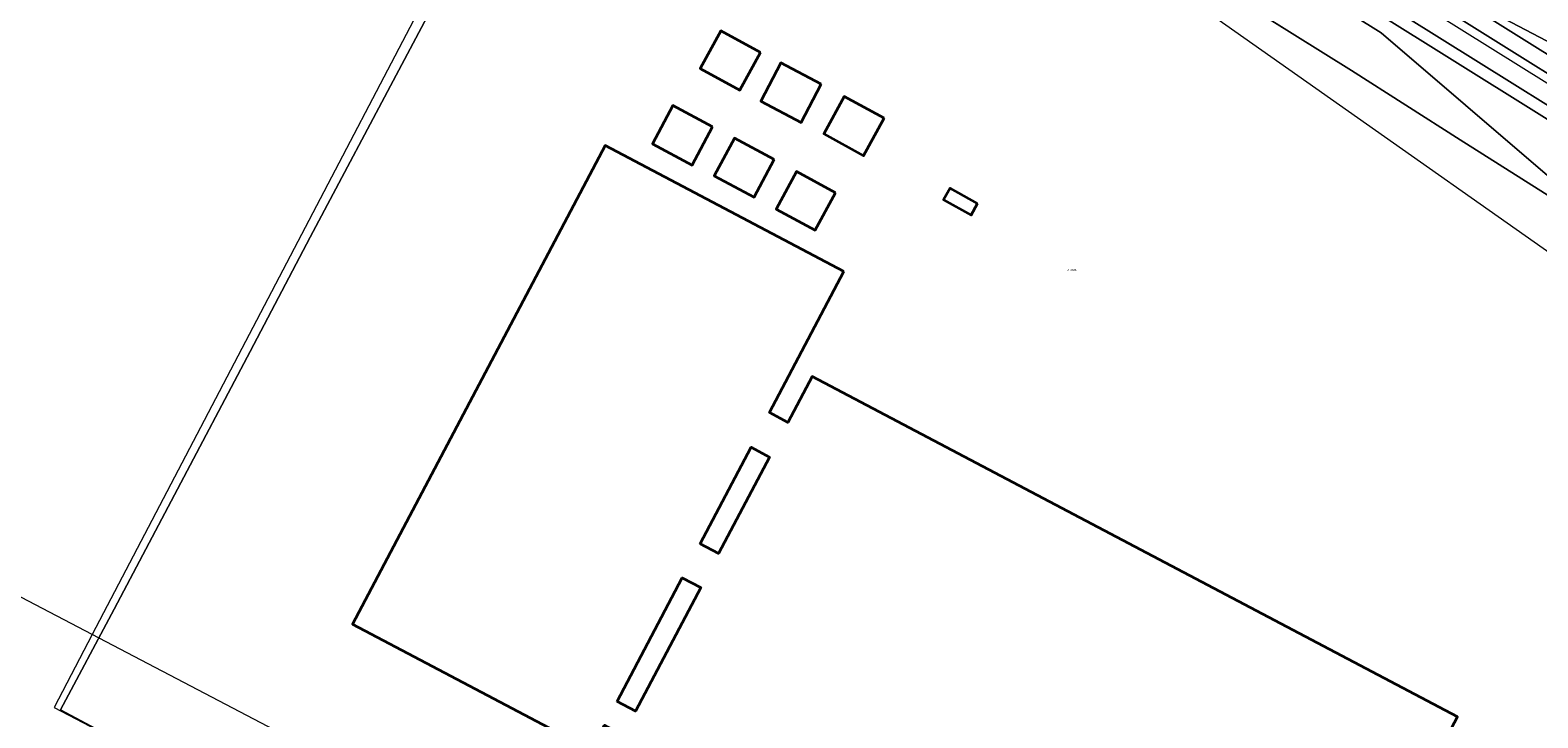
# Model space of a CAD drawing. Header units: metres. Extents: x 250001 to 257773, y 598992 to 609118.
# Tile 575 of 656: x 252598 to 252877, y 606660 to 606788. Entities that reach past the tile are written whole.
import ezdxf
from ezdxf.enums import TextEntityAlignment as Align
from ezdxf.lldxf.tags import DXFTag

# ---------------------------------------------------------------- set-up
doc = ezdxf.new("R2010")
doc.units = ezdxf.units.M
for name, color, linetype, lineweight in [('B-WE-GR-GRAS-GV', 252, 'Continuous', 13), ('B-WE-GR-GROENVOORZIENING-GV', 252, 'Continuous', 18), ('B-WE-IE-TERREINAFSCHEIDING_KUNSTMATIG_HEKWERK-G', 252, 'IE-TERREINAFSCHEIDING-KUNSTMATIG', 18), ('B-WE-KG-GRENS_PERCEEL-G', 150, 'KG-PERCEEL', 18), ('B-WE-KG-GRENS_PERCEEL-S', 150, 'Continuous', 25), ('B-WE-OG-BEBOUWING-GV', 1, 'Continuous', 35), ('B-WE-OG-TERREIN_ERF-GV', 7, 'Continuous', 18), ('X-XX-AL-REFERENTIE-G', 7, 'Continuous', 18)]:
    doc.layers.add(name, color=color, linetype=linetype, lineweight=lineweight)
doc.styles.add('NLCS-ISO', font='NLCS-ISO.ttf')
doc.styles.get("Standard").update_dxf_attribs({"font": 'NLCS-ISO.ttf'})
doc.linetypes.add('IE-TERREINAFSCHEIDING-KUNSTMATIG', pattern='A,4,[82,NLCS.shx,S=0.75,R=90,X=0,Y=0],4,-2', length=10)
tags = doc.linetypes.add('KG-PERCEEL', pattern='A,5.5,-2,["P",Standard,S=1.8,R=0,X=-0.5,Y=-0.9],-2,5.5,-2,[5,NLCS.SHX,S=0.75,R=0,X=0,Y=0],-2', length=19).pattern_tags.tags
tags[6] = DXFTag(74, 10)

# ---------------------------------------------------------------- blocks, each defined once
blk = doc.blocks.new('SKG-PERCEELNUMMER-SO')
at = {"style": 'NLCS-ISO', "oblique": 10, "flags": 1}
blk.add_attdef('GEMEENTECODE', text='', height=1.8, dxfattribs=at).set_placement((0, 2.6), align=Align.MIDDLE_CENTER)
at = {"style": 'NLCS-ISO', "oblique": 10}
blk.add_attdef('SECTIE', text='', height=1.8, dxfattribs=at).set_placement((-0.5, 0), align=Align.MIDDLE_RIGHT)
blk.add_attdef('PERCEELNUMMER', text='', height=1.8, dxfattribs=at).set_placement((0.5, 0), align=Align.MIDDLE_LEFT)
blk = doc.blocks.new('BS2021-132-Xref-KAD-20210617')
at = {"layer": 'B-WE-KG-GRENS_PERCEEL-G', "flags": 128}
for points in [[(252609.183, 606675.668), (252460.99, 606753.25), (252521.85, 606997.46)], [(252569.465, 606971.461), (252600.017, 606953.348), (252631.252, 606934.113), (252666.383, 606912.11), (252727.699, 606873.377), (252805.92, 606823.649), (253030.989, 606683.304)], [(252709.057, 606866.585), (252609.183, 606675.668)], [(252709.057, 606866.585), (252896.087, 606734.865)], [(252609.183, 606675.668), (252602.109, 606662.146)], [(252882.194, 606645.613), (252861.74, 606656.32), (252815.36, 606567.73), (252609.183, 606675.668)], [(252602.109, 606662.146), (252863.647, 606525.284)]]:
    blk.add_lwpolyline(points, dxfattribs=at)
at = {"layer": 'B-WE-KG-GRENS_PERCEEL-S', "xscale": 0.2, "yscale": 0.2, "zscale": 0.2}
blk.add_blockref('SKG-PERCEELNUMMER-SO', (252790.5, 606743.318), dxfattribs=at).add_auto_attribs({'PERCEELNUMMER': '3826', 'SECTIE': 'A'})
blk = doc.blocks.new('BS2021-132-Xref-BGT-GRIJS-20210617-aangepast')
at = {"layer": 'B-WE-GR-GRAS-GV', "flags": 128}
for points in [[(252774.308, 606836.816), (252661.712, 606907.197), (252660.29, 606904.843), (252772.851, 606834.484), (252822.094, 606803.703), (252829.115, 606799.314), (252831.529, 606797.805), (252848.316, 606787.313), (252895.215, 606747.052), (252897.561, 606745.037), (252872.317, 606581.637), (252872.289, 606581.456), (252880.367, 606580.476), (252881.982, 606581.376), (252900.158, 606653.646), (252912.065, 606702.089), (252917.596, 606728.354), (252920.89, 606741.948), (252921.573, 606744.764), (252832.163, 606800.652), (252829.815, 606802.12), (252823.552, 606806.035)], [(252819.767, 606812.224), (252815.996, 606813.412), (252824.745, 606807.943), (252830.388, 606804.415), (252832.682, 606802.981), (252919.313, 606748.831), (252922.131, 606747.069), (252923.372, 606752.19), (252921.963, 606753.071), (252833.834, 606808.158), (252833.2, 606808.554), (252826.404, 606810.397)], [(252839.141, 606806.943), (252833.2, 606808.554), (252833.834, 606808.158), (252921.963, 606753.071), (252923.372, 606752.19), (252924.117, 606755.262), (252917.325, 606759.507), (252855.206, 606798.336), (252843.051, 606805.934)], [(252854.588, 606802.956), (252843.051, 606805.934), (252855.206, 606798.336), (252918.673, 606765.07), (252919.157, 606767.065), (252914.424, 606770.051), (252884.985, 606788.098), (252876.466, 606793.344), (252870.394, 606796.798), (252865.339, 606799.299), (252860.003, 606801.331)], [(252919.313, 606748.831), (252832.682, 606802.981), (252832.163, 606800.652), (252921.573, 606744.764), (252922.131, 606747.069)], [(252918.673, 606765.07), (252855.206, 606798.336), (252917.325, 606759.507)]]:
    blk.add_lwpolyline(points, close=True, dxfattribs=at)
for points in [[(252820.311, 606794.388), (252842.777, 606780.305), (252862.959, 606767.478), (252885.833, 606753.008)], [(252895.215, 606747.052), (252848.316, 606787.313), (252831.529, 606797.805)]]:
    blk.add_lwpolyline(points, dxfattribs=at)
at = {"layer": 'B-WE-GR-GROENVOORZIENING-GV', "flags": 128}
blk.add_lwpolyline([(252879.466, 606574.357), (252871.371, 606575.581), (252871.365, 606575.541), (252865.599, 606538.019), (252863.57, 606523.745), (252842.025, 606535.114), (252817.549, 606548.232), (252789.674, 606562.775), (252759.629, 606578.851), (252722.488, 606598.568), (252695.837, 606612.564), (252661.687, 606630.723), (252624.182, 606650.512), (252610.814, 606657.667), (252603.287, 606661.719), (252613.226, 606680.373), (252624.412, 606701.568), (252638.5, 606728.168), (252649.591, 606749.393), (252666.602, 606781.457), (252680.755, 606808.118)], dxfattribs=at)
at = {"layer": 'B-WE-IE-TERREINAFSCHEIDING_KUNSTMATIG_HEKWERK-G', "flags": 128}
blk.add_lwpolyline([(252865.599, 606538.019), (252863.57, 606523.745), (252842.025, 606535.114), (252817.549, 606548.232), (252789.673, 606562.775), (252759.629, 606578.851), (252722.489, 606598.568), (252695.837, 606612.564), (252661.687, 606630.723), (252624.182, 606650.512), (252610.814, 606657.667), (252603.287, 606661.719), (252613.226, 606680.373), (252624.412, 606701.568), (252638.5, 606728.168), (252649.591, 606749.393), (252666.602, 606781.457), (252680.756, 606808.118), (252697.534, 606839.926), (252710.132, 606863.447), (252740.51, 606844.515), (252758.586, 606833.134), (252784.039, 606817.242), (252807.01, 606802.726), (252842.777, 606780.305), (252862.959, 606767.478), (252885.833, 606753.008), (252897.635, 606745.515)], dxfattribs=at)
at = {"layer": 'B-WE-OG-BEBOUWING-GV', "flags": 128}
for points in [[(252733.183, 606783.659), (252725.808, 606787.69), (252721.974, 606780.675), (252729.349, 606776.644)], [(252744.413, 606777.809), (252736.938, 606781.739), (252733.199, 606774.628), (252740.674, 606770.698)], [(252756.076, 606771.457), (252748.708, 606775.493), (252744.904, 606768.548), (252752.272, 606764.512)], [(252724.265, 606769.858), (252716.908, 606773.798), (252713.117, 606766.719), (252720.474, 606762.779)], [(252735.706, 606763.807), (252728.327, 606767.762), (252724.576, 606760.764), (252731.955, 606756.809)], [(252748.626, 606743.008), (252704.328, 606766.391), (252657.475, 606677.63), (252701.773, 606654.247), (252704.193, 606658.832), (252707.612, 606657.027), (252705.192, 606652.442), (252815.538, 606594.193), (252810.845, 606585.302), (252829.022, 606575.707), (252861.9, 606637.99), (252856.591, 606640.793), (252861.171, 606649.469), (252857.661, 606651.322), (252862.446, 606660.385), (252742.741, 606723.575), (252738.237, 606715.042), (252734.817, 606716.848)], [(252747.066, 606757.651), (252739.828, 606761.562), (252736.061, 606754.59), (252743.299, 606750.679)], [(252773.425, 606755.635), (252768.324, 606758.496), (252767.11, 606756.331), (252772.211, 606753.47)], [(252721.973, 606692.515), (252731.419, 606710.41), (252734.839, 606708.605), (252725.392, 606690.71)], [(252706.541, 606663.28), (252718.647, 606686.214), (252722.066, 606684.409), (252709.96, 606661.475)]]:
    blk.add_lwpolyline(points, close=True, dxfattribs=at)
at = {"layer": 'B-WE-OG-TERREIN_ERF-GV', "flags": 128}
for points in [[(252885.833, 606753.008), (252862.959, 606767.478), (252842.777, 606780.305), (252820.311, 606794.388)], [(252680.755, 606808.118), (252666.602, 606781.457), (252649.591, 606749.393), (252638.5, 606728.168), (252624.412, 606701.568), (252613.226, 606680.373), (252603.287, 606661.719), (252610.814, 606657.667), (252624.182, 606650.512), (252661.687, 606630.723), (252695.837, 606612.564), (252722.488, 606598.568), (252759.629, 606578.851), (252789.674, 606562.775), (252817.549, 606548.232), (252842.025, 606535.114), (252863.57, 606523.745), (252865.599, 606538.019), (252871.365, 606575.541), (252871.371, 606575.581), (252872.289, 606581.456), (252872.317, 606581.637), (252897.561, 606745.037)]]:
    blk.add_lwpolyline(points, dxfattribs=at)
for points in [[(252733.183, 606783.659), (252729.349, 606776.644), (252721.974, 606780.675), (252725.808, 606787.69)], [(252736.938, 606781.739), (252744.413, 606777.809), (252740.674, 606770.698), (252733.199, 606774.628)], [(252744.904, 606768.548), (252748.708, 606775.493), (252756.076, 606771.457), (252752.272, 606764.512)], [(252724.265, 606769.858), (252720.474, 606762.779), (252713.117, 606766.719), (252716.908, 606773.798)], [(252728.327, 606767.762), (252735.706, 606763.807), (252731.955, 606756.809), (252724.576, 606760.764)], [(252829.022, 606575.707), (252810.845, 606585.302), (252815.538, 606594.193), (252705.192, 606652.442), (252707.612, 606657.027), (252704.193, 606658.832), (252701.773, 606654.247), (252657.475, 606677.63), (252704.328, 606766.391), (252748.626, 606743.008), (252734.817, 606716.848), (252738.237, 606715.042), (252742.741, 606723.575), (252862.446, 606660.385), (252857.661, 606651.322), (252861.171, 606649.469), (252856.591, 606640.793), (252861.9, 606637.99)], [(252747.066, 606757.651), (252743.299, 606750.679), (252736.061, 606754.59), (252739.828, 606761.562)], [(252772.211, 606753.47), (252767.11, 606756.331), (252768.324, 606758.496), (252773.425, 606755.635)], [(252734.839, 606708.605), (252731.419, 606710.41), (252721.973, 606692.515), (252725.392, 606690.71)], [(252722.066, 606684.409), (252718.647, 606686.214), (252706.541, 606663.28), (252709.96, 606661.475)]]:
    blk.add_lwpolyline(points, close=True, dxfattribs=at)

msp = doc.modelspace()

# ---------------------------------------------------------------- block references
at = {"layer": 'X-XX-AL-REFERENTIE-G'}
for name in ['BS2021-132-Xref-BGT-GRIJS-20210617-aangepast', 'BS2021-132-Xref-KAD-20210617']:
    msp.add_blockref(name, (0, 0), dxfattribs=at)

doc.saveas('drawing.dxf')
